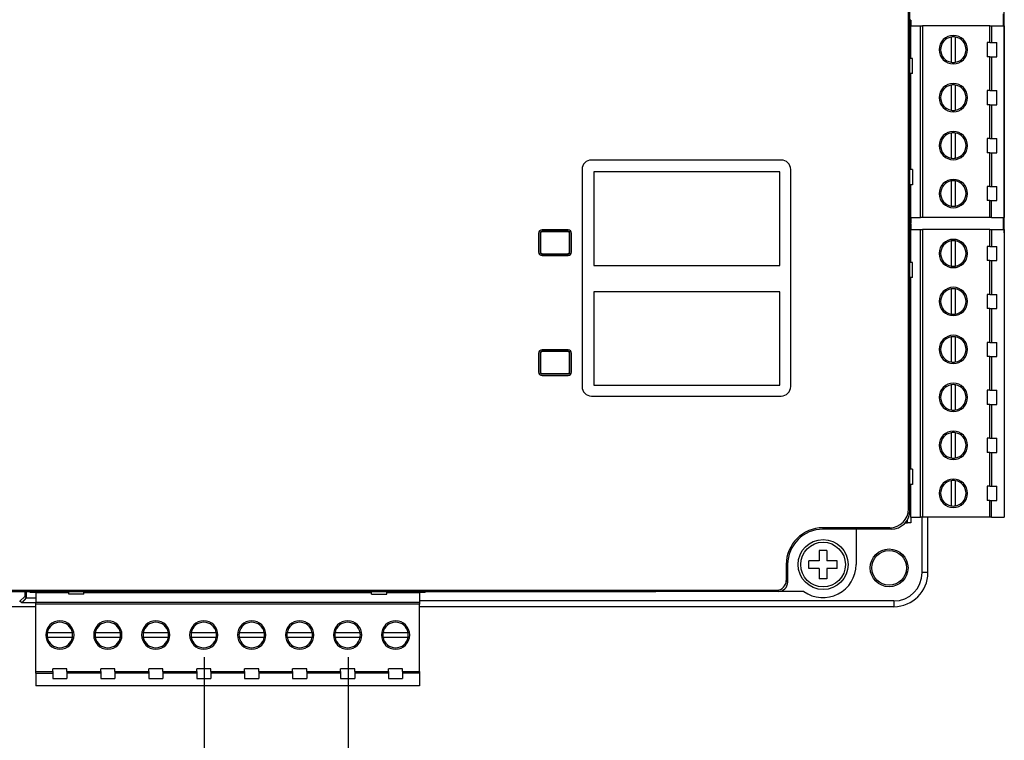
# Model space of a CAD drawing. Header units: millimetres. Extents: x -7023 to 53801, y 9849 to 33561.
# Tile 505 of 537: x 29387 to 29490, y 28752 to 28828. Entities that reach past the tile are written whole.
import ezdxf

# ---------------------------------------------------------------- set-up
doc = ezdxf.new("R2010")
doc.units = ezdxf.units.MM
doc.layers.add('IE_SKD', color=6, linetype='Continuous')

# ---------------------------------------------------------------- blocks, each defined once
blk = doc.blocks.new('Modul kontroli HID X100')
at = {"layer": 'IE_SKD', "linetype": 'Continuous', "lineweight": 25}
for p, q in [((-23988.62, -33305.96), (-23988.62, -33203.45)), ((-23988.47, -33306.11), (-23988.47, -33203.3)), ((-23978.47, -33276.7), (-23978.47, -33232.7)), ((-23978.59, -33253.5), (-23978.59, -33254.77)), ((-23988.37, -33254.17), (-23988.47, -33254.17)), ((-23988.37, -33254.17), (-23988.37, -33254.77)), ((-23988.37, -33258.25), (-23988.37, -33254.77)), ((-23988.37, -33254.77), (-23987.34, -33254.77)), ((-23987.34, -33275.09), (-23987.34, -33254.77)), ((-23987.34, -33254.77), (-23987.15, -33254.77)), ((-23987.15, -33254.77), (-23987.15, -33275.09)), ((-23980, -33254.77), (-23987.15, -33254.77)), ((-23980, -33256.56), (-23980, -33254.77)), ((-23980, -33254.77), (-23979.82, -33254.77)), ((-23979.82, -33254.77), (-23979.82, -33256.56)), ((-23979.82, -33254.77), (-23978.47, -33254.77)), ((-23978.47, -33254.77), (-23978.47, -33275.09)), ((-23988.37, -33256.43), (-23988.47, -33256.43)), ((-23984.1, -33255.98), (-23984.1, -33258.64)), ((-23983.64, -33258.64), (-23983.64, -33255.98)), ((-23980, -33256.56), (-23980.27, -33256.56)), ((-23980.27, -33256.56), (-23980.27, -33258.06)), ((-23980, -33256.56), (-23979.82, -33256.56)), ((-23979.82, -33256.56), (-23979.27, -33256.56)), ((-23979.27, -33258.06), (-23979.27, -33256.56)), ((-23988.37, -33258.18), (-23988.47, -33258.18)), ((-23988.2, -33258.25), (-23988.47, -33258.25)), ((-23988.2, -33259.85), (-23988.2, -33258.25)), ((-23980, -33258.06), (-23980.27, -33258.06)), ((-23980, -33261.64), (-23980, -33258.06)), ((-23980, -33258.06), (-23979.82, -33258.06)), ((-23979.82, -33258.06), (-23979.82, -33261.64)), ((-23979.82, -33258.06), (-23979.27, -33258.06)), ((-23988.2, -33259.85), (-23988.47, -33259.85)), ((-23988.37, -33270.01), (-23988.37, -33259.85)), ((-23988.37, -33261.51), (-23988.47, -33261.51)), ((-23984.1, -33261.06), (-23984.1, -33263.72)), ((-23983.64, -33263.72), (-23983.64, -33261.06)), ((-23980, -33261.64), (-23980.27, -33261.64)), ((-23980.27, -33261.64), (-23980.27, -33263.14)), ((-23980, -33261.64), (-23979.82, -33261.64)), ((-23979.82, -33261.64), (-23979.27, -33261.64)), ((-23979.27, -33263.14), (-23979.27, -33261.64)), ((-23988.37, -33263.26), (-23988.47, -33263.26)), ((-23980, -33263.14), (-23980.27, -33263.14)), ((-23980, -33266.72), (-23980, -33263.14)), ((-23980, -33263.14), (-23979.82, -33263.14)), ((-23979.82, -33263.14), (-23979.82, -33266.72)), ((-23979.82, -33263.14), (-23979.27, -33263.14)), ((-23984.1, -33266.14), (-23984.1, -33268.8)), ((-23983.64, -33268.8), (-23983.64, -33266.14)), ((-23988.37, -33266.59), (-23988.47, -33266.59)), ((-23980, -33266.72), (-23980.27, -33266.72)), ((-23980.27, -33266.72), (-23980.27, -33268.22)), ((-23980, -33266.72), (-23979.82, -33266.72)), ((-23979.82, -33266.72), (-23979.27, -33266.72)), ((-23979.27, -33268.22), (-23979.27, -33266.72)), ((-23980, -33268.22), (-23980.27, -33268.22)), ((-23980, -33271.8), (-23980, -33268.22)), ((-23980, -33268.22), (-23979.82, -33268.22)), ((-23979.82, -33268.22), (-23979.82, -33271.8)), ((-23979.82, -33268.22), (-23979.27, -33268.22)), ((-24002.1, -33269), (-24022.2, -33269)), ((-23988.37, -33268.34), (-23988.47, -33268.34)), ((-24023.2, -33270), (-24023.2, -33293)), ((-24002.24, -33270.26), (-24021.94, -33270.26)), ((-24021.94, -33270.26), (-24021.94, -33280.16)), ((-24002.24, -33280.16), (-24002.24, -33270.26)), ((-24001.1, -33293), (-24001.1, -33270)), ((-23988.2, -33270.01), (-23988.47, -33270.01)), ((-23988.2, -33270.01), (-23988.2, -33271.61)), ((-23984.1, -33271.22), (-23984.1, -33273.88)), ((-23983.64, -33273.88), (-23983.64, -33271.22)), ((-23988.2, -33271.61), (-23988.47, -33271.61)), ((-23988.37, -33271.67), (-23988.47, -33271.67)), ((-23988.37, -33275.09), (-23988.37, -33271.61)), ((-23980, -33271.8), (-23980.27, -33271.8)), ((-23980.27, -33271.8), (-23980.27, -33273.3)), ((-23980, -33271.8), (-23979.82, -33271.8)), ((-23979.82, -33271.8), (-23979.27, -33271.8)), ((-23979.27, -33273.3), (-23979.27, -33271.8)), ((-23988.37, -33273.42), (-23988.47, -33273.42)), ((-23980, -33273.3), (-23980.27, -33273.3)), ((-23980, -33275.09), (-23980, -33273.3)), ((-23980, -33273.3), (-23979.82, -33273.3)), ((-23979.82, -33275.09), (-23979.82, -33273.3)), ((-23979.82, -33273.3), (-23979.27, -33273.3)), ((-23988.37, -33275.09), (-23987.34, -33275.09)), ((-23988.37, -33275.09), (-23988.37, -33275.69)), ((-23987.15, -33275.09), (-23987.34, -33275.09)), ((-23980, -33275.09), (-23987.15, -33275.09)), ((-23979.82, -33275.09), (-23980, -33275.09)), ((-23979.82, -33275.09), (-23978.47, -33275.09)), ((-23978.59, -33275.09), (-23978.59, -33276.36)), ((-24024.68, -33276.39), (-24027.44, -33276.39)), ((-24027.44, -33276.55), (-24027.44, -33276.59)), ((-24024.68, -33276.55), (-24027.44, -33276.55)), ((-24024.68, -33276.59), (-24027.44, -33276.59)), ((-24024.68, -33276.59), (-24024.68, -33276.55)), ((-23988.37, -33275.69), (-23988.47, -33275.69)), ((-23988.37, -33275.76), (-23988.47, -33275.76)), ((-23988.37, -33275.76), (-23988.37, -33276.36)), ((-23988.37, -33279.84), (-23988.37, -33276.36)), ((-23988.37, -33276.36), (-23987.34, -33276.36)), ((-23987.34, -33306.84), (-23987.34, -33276.36)), ((-23987.34, -33276.36), (-23987.15, -33276.36)), ((-23987.15, -33276.36), (-23987.15, -33306.84)), ((-23980, -33276.36), (-23987.15, -33276.36)), ((-23980, -33278.15), (-23980, -33276.36)), ((-23980, -33276.36), (-23979.82, -33276.36)), ((-23979.82, -33276.36), (-23979.82, -33278.15)), ((-23979.82, -33276.36), (-23978.47, -33276.36)), ((-23978.47, -33276.36), (-23978.47, -33306.84)), ((-24027.8, -33276.75), (-24027.8, -33278.76)), ((-24027.6, -33276.75), (-24027.64, -33276.75)), ((-24027.64, -33276.75), (-24027.64, -33278.76)), ((-24027.6, -33276.75), (-24027.6, -33278.76)), ((-24024.48, -33276.75), (-24024.52, -33276.75)), ((-24024.52, -33278.76), (-24024.52, -33276.75)), ((-24024.48, -33278.76), (-24024.48, -33276.75)), ((-24024.32, -33278.76), (-24024.32, -33276.75)), ((-23984.1, -33277.57), (-23984.1, -33280.23)), ((-23983.64, -33280.23), (-23983.64, -33277.57)), ((-23978.47, -33276.7), (-23978.47, -33277.7)), ((-23978.47, -33277.7), (-23978.47, -33277.7)), ((-23988.37, -33278.02), (-23988.47, -33278.02)), ((-23980, -33278.15), (-23980.27, -33278.15)), ((-23980.27, -33278.15), (-23980.27, -33279.65)), ((-23980, -33278.15), (-23979.82, -33278.15)), ((-23979.82, -33278.15), (-23979.27, -33278.15)), ((-23979.27, -33279.65), (-23979.27, -33278.15)), ((-24027.64, -33278.76), (-24027.6, -33278.76)), ((-24027.44, -33278.92), (-24024.68, -33278.92)), ((-24027.44, -33278.92), (-24027.44, -33278.96)), ((-24027.4, -33278.99), (-24027.44, -33278.96)), ((-24027.44, -33278.96), (-24027.44, -33279.12)), ((-24027.44, -33279.12), (-24024.68, -33279.12)), ((-24027.4, -33278.99), (-24024.71, -33278.99)), ((-24027.4, -33279.12), (-24027.4, -33278.99)), ((-24024.71, -33278.99), (-24024.68, -33278.96)), ((-24024.71, -33278.99), (-24024.71, -33279.12)), ((-24024.68, -33278.96), (-24024.68, -33278.92)), ((-24024.68, -33279.12), (-24024.68, -33278.96)), ((-24024.52, -33278.76), (-24024.48, -33278.76)), ((-23988.37, -33279.77), (-23988.47, -33279.77)), ((-23980, -33279.65), (-23980.27, -33279.65)), ((-23980, -33283.23), (-23980, -33279.65)), ((-23980, -33279.65), (-23979.82, -33279.65)), ((-23979.82, -33279.65), (-23979.82, -33283.23)), ((-23979.82, -33279.65), (-23979.27, -33279.65)), ((-24021.94, -33280.16), (-24002.24, -33280.16)), ((-23988.2, -33279.84), (-23988.47, -33279.84)), ((-23988.2, -33281.44), (-23988.2, -33279.84)), ((-23988.2, -33281.44), (-23988.47, -33281.44)), ((-23988.37, -33301.76), (-23988.37, -33281.44)), ((-23984.1, -33282.65), (-23984.1, -33285.31)), ((-23983.64, -33285.31), (-23983.64, -33282.65)), ((-24002.24, -33282.96), (-24021.94, -33282.96)), ((-24021.94, -33282.96), (-24021.94, -33292.86)), ((-24002.24, -33292.86), (-24002.24, -33282.96)), ((-23988.37, -33283.1), (-23988.47, -33283.1)), ((-23980, -33283.23), (-23980.27, -33283.23)), ((-23980.27, -33283.23), (-23980.27, -33284.73)), ((-23980, -33283.23), (-23979.82, -33283.23)), ((-23979.82, -33283.23), (-23979.27, -33283.23)), ((-23979.27, -33284.73), (-23979.27, -33283.23)), ((-23988.37, -33284.85), (-23988.47, -33284.85)), ((-23980, -33284.73), (-23980.27, -33284.73)), ((-23980, -33288.31), (-23980, -33284.73)), ((-23980, -33284.73), (-23979.82, -33284.73)), ((-23979.82, -33284.73), (-23979.82, -33288.31)), ((-23979.82, -33284.73), (-23979.27, -33284.73)), ((-23984.1, -33287.73), (-23984.1, -33290.39)), ((-23983.64, -33290.39), (-23983.64, -33287.73)), ((-24027.44, -33289.09), (-24027.44, -33289.25)), ((-24024.68, -33289.09), (-24027.44, -33289.09)), ((-24027.4, -33289.22), (-24027.4, -33289.09)), ((-24024.71, -33289.09), (-24024.71, -33289.22)), ((-24024.68, -33289.25), (-24024.68, -33289.09)), ((-23988.37, -33288.18), (-23988.47, -33288.18)), ((-23980, -33288.31), (-23980.27, -33288.31)), ((-23980.27, -33288.31), (-23980.27, -33289.81)), ((-23980, -33288.31), (-23979.82, -33288.31)), ((-23979.82, -33288.31), (-23979.27, -33288.31)), ((-23979.27, -33289.81), (-23979.27, -33288.31)), ((-24027.8, -33289.45), (-24027.8, -33291.46)), ((-24027.6, -33289.45), (-24027.64, -33289.45)), ((-24027.64, -33289.45), (-24027.64, -33291.46)), ((-24027.6, -33289.45), (-24027.6, -33291.46)), ((-24027.4, -33289.22), (-24027.44, -33289.25)), ((-24027.44, -33289.25), (-24027.44, -33289.29)), ((-24024.68, -33289.29), (-24027.44, -33289.29)), ((-24024.71, -33289.22), (-24027.4, -33289.22)), ((-24024.71, -33289.22), (-24024.68, -33289.25)), ((-24024.68, -33289.29), (-24024.68, -33289.25)), ((-24024.48, -33289.45), (-24024.52, -33289.45)), ((-24024.52, -33291.46), (-24024.52, -33289.45)), ((-24024.48, -33291.46), (-24024.48, -33289.45)), ((-24024.32, -33291.46), (-24024.32, -33289.45)), ((-23988.37, -33289.93), (-23988.47, -33289.93)), ((-23980, -33289.81), (-23980.27, -33289.81)), ((-23980, -33293.39), (-23980, -33289.81)), ((-23980, -33289.81), (-23979.82, -33289.81)), ((-23979.82, -33289.81), (-23979.82, -33293.39)), ((-23979.82, -33289.81), (-23979.27, -33289.81)), ((-24027.64, -33291.46), (-24027.6, -33291.46)), ((-24027.44, -33291.62), (-24024.68, -33291.62)), ((-24027.44, -33291.62), (-24027.44, -33291.66)), ((-24027.44, -33291.66), (-24024.68, -33291.66)), ((-24027.44, -33291.82), (-24024.68, -33291.82)), ((-24024.68, -33291.66), (-24024.68, -33291.62)), ((-24024.52, -33291.46), (-24024.48, -33291.46)), ((-24021.94, -33292.86), (-24002.24, -33292.86)), ((-23988.37, -33293.26), (-23988.47, -33293.26)), ((-23984.1, -33292.81), (-23984.1, -33295.47)), ((-23983.64, -33295.47), (-23983.64, -33292.81)), ((-24022.2, -33294), (-24002.1, -33294)), ((-23980, -33293.39), (-23980.27, -33293.39)), ((-23980.27, -33293.39), (-23980.27, -33294.89)), ((-23980, -33293.39), (-23979.82, -33293.39)), ((-23979.82, -33293.39), (-23979.27, -33293.39)), ((-23979.27, -33294.89), (-23979.27, -33293.39)), ((-23988.37, -33295.01), (-23988.47, -33295.01)), ((-23980, -33294.89), (-23980.27, -33294.89)), ((-23980, -33298.47), (-23980, -33294.89)), ((-23980, -33294.89), (-23979.82, -33294.89)), ((-23979.82, -33294.89), (-23979.82, -33298.47)), ((-23979.82, -33294.89), (-23979.27, -33294.89)), ((-23988.37, -33298.34), (-23988.47, -33298.34)), ((-23984.1, -33297.89), (-23984.1, -33300.55)), ((-23983.64, -33300.55), (-23983.64, -33297.89)), ((-23980, -33298.47), (-23980.27, -33298.47)), ((-23980.27, -33298.47), (-23980.27, -33299.97)), ((-23980, -33298.47), (-23979.82, -33298.47)), ((-23979.82, -33298.47), (-23979.27, -33298.47)), ((-23979.27, -33299.97), (-23979.27, -33298.47)), ((-23988.37, -33300.09), (-23988.47, -33300.09)), ((-23980, -33299.97), (-23980.27, -33299.97)), ((-23980, -33303.55), (-23980, -33299.97)), ((-23980, -33299.97), (-23979.82, -33299.97)), ((-23979.82, -33299.97), (-23979.82, -33303.55)), ((-23979.82, -33299.97), (-23979.27, -33299.97)), ((-23988.2, -33301.76), (-23988.47, -33301.76)), ((-23988.2, -33301.76), (-23988.2, -33303.36)), ((-23988.2, -33303.36), (-23988.47, -33303.36)), ((-23988.37, -33303.42), (-23988.47, -33303.42)), ((-23988.37, -33306.84), (-23988.37, -33303.36)), ((-23984.1, -33302.97), (-23984.1, -33305.63)), ((-23983.64, -33305.63), (-23983.64, -33302.97)), ((-23980, -33303.55), (-23980.27, -33303.55)), ((-23980.27, -33303.55), (-23980.27, -33305.05)), ((-23980, -33303.55), (-23979.82, -33303.55)), ((-23979.82, -33303.55), (-23979.27, -33303.55)), ((-23979.27, -33305.05), (-23979.27, -33303.55)), ((-23988.37, -33305.17), (-23988.47, -33305.17)), ((-23980, -33305.05), (-23980.27, -33305.05)), ((-23980, -33306.84), (-23980, -33305.05)), ((-23980, -33305.05), (-23979.82, -33305.05)), ((-23979.82, -33306.84), (-23979.82, -33305.05)), ((-23979.82, -33305.05), (-23979.27, -33305.05)), ((-23988.62, -33305.96), (-23988.47, -33306.11)), ((-23988.37, -33306.84), (-23987.34, -33306.84)), ((-23988.37, -33306.84), (-23988.37, -33307.44)), ((-23987.15, -33306.84), (-23987.34, -33306.84)), ((-23987.17, -33312.7), (-23987.17, -33306.84)), ((-23980, -33306.84), (-23987.15, -33306.84)), ((-23986.56, -33312.7), (-23986.56, -33306.84)), ((-23979.82, -33306.84), (-23980, -33306.84)), ((-23979.82, -33306.84), (-23978.47, -33306.84)), ((-23990.62, -33307.95), (-23997.67, -33307.95)), ((-23997.67, -33308.1), (-23997.67, -33307.95)), ((-23990.46, -33308.1), (-23990.62, -33307.95)), ((-23988.97, -33307.44), (-23988.72, -33307.44)), ((-23988.72, -33307.44), (-23988.72, -33307.08)), ((-23988.37, -33307.44), (-23988.72, -33307.44)), ((-23994.17, -33308.1), (-23997.67, -33308.1)), ((-23990.46, -33308.1), (-23994.17, -33308.1)), ((-23994.17, -33308.1), (-23994.17, -33311.85)), ((-23997.27, -33310.35), (-23998.07, -33310.35)), ((-23998.07, -33310.35), (-23998.07, -33311.45)), ((-23997.27, -33310.35), (-23997.27, -33311.45)), ((-24001.57, -33311.85), (-24001.57, -33313.55)), ((-24001.42, -33311.85), (-24001.57, -33311.85)), ((-24001.42, -33311.85), (-24001.42, -33313.71)), ((-23998.07, -33311.45), (-23999.17, -33311.45)), ((-23999.17, -33312.25), (-23999.17, -33311.45)), ((-23996.17, -33311.45), (-23997.27, -33311.45)), ((-23996.17, -33312.25), (-23996.17, -33311.45)), ((-23998.07, -33312.25), (-23999.17, -33312.25)), ((-23998.07, -33312.25), (-23998.07, -33313.35)), ((-23997.27, -33312.25), (-23997.27, -33313.35)), ((-23996.17, -33312.25), (-23997.27, -33312.25)), ((-23986.56, -33312.7), (-23987.17, -33312.7)), ((-24001.57, -33313.55), (-24001.42, -33313.71)), ((-23997.27, -33313.35), (-23998.07, -33313.35)), ((-24118.77, -33314.55), (-24002.57, -33314.55)), ((-24105.97, -33314.7), (-24015.37, -33314.7)), ((-24082.21, -33315.23), (-24082.75, -33315.71)), ((-24082.21, -33314.7), (-24082.21, -33315.23)), ((-24082.21, -33315.23), (-24082.07, -33315.37)), ((-24082.07, -33314.7), (-24082.07, -33315.37)), ((-24081.65, -33314.81), (-24081.65, -33314.7)), ((-24081.05, -33314.81), (-24081.65, -33314.81)), ((-24081.05, -33314.81), (-24077.57, -33314.81)), ((-24081.05, -33314.81), (-24081.05, -33315.83)), ((-24079.39, -33314.81), (-24079.39, -33314.7)), ((-24077.64, -33314.81), (-24077.64, -33314.7)), ((-24077.57, -33314.98), (-24077.57, -33314.7)), ((-24075.97, -33314.98), (-24077.57, -33314.98)), ((-24075.97, -33314.98), (-24075.97, -33314.7)), ((-24075.97, -33314.81), (-24045.49, -33314.81)), ((-24074.31, -33314.81), (-24074.31, -33314.7)), ((-24072.56, -33314.81), (-24072.56, -33314.7)), ((-24069.23, -33314.81), (-24069.23, -33314.7)), ((-24067.48, -33314.81), (-24067.48, -33314.7)), ((-24064.15, -33314.81), (-24064.15, -33314.7)), ((-24062.4, -33314.81), (-24062.4, -33314.7)), ((-24059.07, -33314.81), (-24059.07, -33314.7)), ((-24057.32, -33314.81), (-24057.32, -33314.7)), ((-24053.99, -33314.81), (-24053.99, -33314.7)), ((-24052.24, -33314.81), (-24052.24, -33314.7)), ((-24048.91, -33314.81), (-24048.91, -33314.7)), ((-24047.16, -33314.81), (-24047.16, -33314.7)), ((-24045.49, -33314.98), (-24045.49, -33314.7)), ((-24045.49, -33314.98), (-24043.89, -33314.98)), ((-24043.89, -33314.98), (-24043.89, -33314.7)), ((-24043.89, -33314.81), (-24040.41, -33314.81)), ((-24043.83, -33314.81), (-24043.83, -33314.7)), ((-24042.08, -33314.81), (-24042.08, -33314.7)), ((-24040.41, -33314.81), (-24040.41, -33315.83)), ((-24039.81, -33314.81), (-24040.41, -33314.81)), ((-24039.81, -33314.81), (-24039.81, -33314.7)), ((-24002.42, -33314.7), (-24015.37, -33314.7)), ((-24002.42, -33314.7), (-24002.57, -33314.55)), ((-23999.7, -33314.7), (-24002.42, -33314.7)), ((-24082.75, -33315.71), (-24082.78, -33315.7)), ((-24082.54, -33315.91), (-24082.75, -33315.71)), ((-24082.07, -33315.37), (-24082.54, -33315.91)), ((-24081.05, -33315.91), (-24082.54, -33315.91)), ((-24082.07, -33315.37), (-24082.07, -33315.37)), ((-24082.07, -33315.37), (-24081.05, -33315.37)), ((-24081.05, -33315.83), (-24040.41, -33315.83)), ((-24081.05, -33316.03), (-24081.05, -33315.83)), ((-24040.41, -33316.03), (-24081.05, -33316.03)), ((-24081.05, -33323.18), (-24081.05, -33316.03)), ((-23990.17, -33315.7), (-24040.41, -33315.7)), ((-24040.41, -33315.83), (-24040.41, -33316.03)), ((-24040.41, -33323.18), (-24040.41, -33316.03)), ((-23990.17, -33315.7), (-23990.17, -33316.32)), ((-24081.05, -33316.32), (-24131.17, -33316.32)), ((-23990.17, -33316.32), (-24040.41, -33316.32)), ((-24077.18, -33319.08), (-24079.84, -33319.08)), ((-24072.1, -33319.08), (-24074.76, -33319.08)), ((-24067.02, -33319.08), (-24069.68, -33319.08)), ((-24061.94, -33319.08), (-24064.6, -33319.08)), ((-24056.86, -33319.08), (-24059.52, -33319.08)), ((-24051.78, -33319.08), (-24054.44, -33319.08)), ((-24046.7, -33319.08), (-24049.36, -33319.08)), ((-24041.62, -33319.08), (-24044.28, -33319.08)), ((-24079.84, -33319.54), (-24077.18, -33319.54)), ((-24074.76, -33319.54), (-24072.1, -33319.54)), ((-24069.68, -33319.54), (-24067.02, -33319.54)), ((-24064.6, -33319.54), (-24061.94, -33319.54)), ((-24059.52, -33319.54), (-24056.86, -33319.54)), ((-24054.44, -33319.54), (-24051.78, -33319.54)), ((-24049.36, -33319.54), (-24046.7, -33319.54)), ((-24044.28, -33319.54), (-24041.62, -33319.54)), ((-24081.05, -33323.18), (-24079.26, -33323.18)), ((-24081.05, -33323.36), (-24081.05, -33323.18)), ((-24081.05, -33323.36), (-24079.26, -33323.36)), ((-24081.05, -33323.36), (-24081.05, -33324.71)), ((-24077.76, -33322.91), (-24079.26, -33322.91)), ((-24079.26, -33323.18), (-24079.26, -33322.91)), ((-24079.26, -33323.18), (-24079.26, -33323.36)), ((-24079.26, -33323.36), (-24079.26, -33323.91)), ((-24077.76, -33323.18), (-24077.76, -33322.91)), ((-24077.76, -33323.18), (-24074.18, -33323.18)), ((-24077.76, -33323.18), (-24077.76, -33323.36)), ((-24074.18, -33323.36), (-24077.76, -33323.36)), ((-24077.76, -33323.36), (-24077.76, -33323.91)), ((-24072.68, -33322.91), (-24074.18, -33322.91)), ((-24074.18, -33323.18), (-24074.18, -33322.91)), ((-24074.18, -33323.18), (-24074.18, -33323.36)), ((-24074.18, -33323.36), (-24074.18, -33323.91)), ((-24072.68, -33323.18), (-24072.68, -33322.91)), ((-24072.68, -33323.18), (-24069.1, -33323.18)), ((-24072.68, -33323.18), (-24072.68, -33323.36)), ((-24069.1, -33323.36), (-24072.68, -33323.36)), ((-24072.68, -33323.36), (-24072.68, -33323.91)), ((-24067.6, -33322.91), (-24069.1, -33322.91)), ((-24069.1, -33323.18), (-24069.1, -33322.91)), ((-24069.1, -33323.18), (-24069.1, -33323.36)), ((-24069.1, -33323.36), (-24069.1, -33323.91)), ((-24067.6, -33323.18), (-24067.6, -33322.91)), ((-24067.6, -33323.18), (-24064.02, -33323.18)), ((-24067.6, -33323.18), (-24067.6, -33323.36)), ((-24064.02, -33323.36), (-24067.6, -33323.36)), ((-24067.6, -33323.36), (-24067.6, -33323.91)), ((-24062.52, -33322.91), (-24064.02, -33322.91)), ((-24064.02, -33323.18), (-24064.02, -33322.91)), ((-24064.02, -33323.18), (-24064.02, -33323.36)), ((-24064.02, -33323.36), (-24064.02, -33323.91)), ((-24062.52, -33323.18), (-24062.52, -33322.91)), ((-24062.52, -33323.18), (-24058.94, -33323.18)), ((-24062.52, -33323.18), (-24062.52, -33323.36)), ((-24058.94, -33323.36), (-24062.52, -33323.36)), ((-24062.52, -33323.36), (-24062.52, -33323.91)), ((-24057.44, -33322.91), (-24058.94, -33322.91)), ((-24058.94, -33323.18), (-24058.94, -33322.91)), ((-24058.94, -33323.18), (-24058.94, -33323.36)), ((-24058.94, -33323.36), (-24058.94, -33323.91)), ((-24057.44, -33323.18), (-24057.44, -33322.91)), ((-24057.44, -33323.18), (-24053.86, -33323.18)), ((-24057.44, -33323.18), (-24057.44, -33323.36)), ((-24053.86, -33323.36), (-24057.44, -33323.36)), ((-24057.44, -33323.36), (-24057.44, -33323.91)), ((-24052.36, -33322.91), (-24053.86, -33322.91)), ((-24053.86, -33323.18), (-24053.86, -33322.91)), ((-24053.86, -33323.18), (-24053.86, -33323.36)), ((-24053.86, -33323.36), (-24053.86, -33323.91)), ((-24052.36, -33323.18), (-24052.36, -33322.91)), ((-24052.36, -33323.18), (-24048.78, -33323.18)), ((-24052.36, -33323.18), (-24052.36, -33323.36)), ((-24048.78, -33323.36), (-24052.36, -33323.36)), ((-24052.36, -33323.36), (-24052.36, -33323.91)), ((-24047.28, -33322.91), (-24048.78, -33322.91)), ((-24048.78, -33323.18), (-24048.78, -33322.91)), ((-24048.78, -33323.18), (-24048.78, -33323.36)), ((-24048.78, -33323.36), (-24048.78, -33323.91)), ((-24047.28, -33323.18), (-24047.28, -33322.91)), ((-24047.28, -33323.18), (-24043.7, -33323.18)), ((-24047.28, -33323.18), (-24047.28, -33323.36)), ((-24043.7, -33323.36), (-24047.28, -33323.36)), ((-24047.28, -33323.36), (-24047.28, -33323.91)), ((-24043.7, -33323.18), (-24043.7, -33322.91)), ((-24042.2, -33322.91), (-24043.7, -33322.91)), ((-24043.7, -33323.18), (-24043.7, -33323.36)), ((-24043.7, -33323.36), (-24043.7, -33323.91)), ((-24042.2, -33323.18), (-24042.2, -33322.91)), ((-24042.2, -33323.18), (-24040.41, -33323.18)), ((-24042.2, -33323.18), (-24042.2, -33323.36)), ((-24040.41, -33323.36), (-24042.2, -33323.36)), ((-24042.2, -33323.36), (-24042.2, -33323.91)), ((-24040.41, -33323.18), (-24040.41, -33323.36)), ((-24040.41, -33323.36), (-24040.41, -33324.71)), ((-24079.26, -33323.91), (-24077.76, -33323.91)), ((-24074.18, -33323.91), (-24072.68, -33323.91)), ((-24069.1, -33323.91), (-24067.6, -33323.91)), ((-24064.02, -33323.91), (-24062.52, -33323.91)), ((-24058.94, -33323.91), (-24057.44, -33323.91)), ((-24053.86, -33323.91), (-24052.36, -33323.91)), ((-24048.78, -33323.91), (-24047.28, -33323.91)), ((-24043.7, -33323.91), (-24042.2, -33323.91)), ((-24040.41, -33324.71), (-24081.05, -33324.71))]:
    blk.add_line(p, q, dxfattribs=at)
for centre, radius in [((-23997.67, -33311.85), 2.65), ((-23997.67, -33311.85), 2.37), ((-23990.67, -33312.2), 2), ((-23990.67, -33312.2), 1.83)]:
    blk.add_circle(centre, radius, dxfattribs=at)
for centre, radius, start, end in [((-23983.87, -33257.31), 1.5, 90, 270), ((-23983.87, -33257.31), 1.5, 270, 90), ((-23983.87, -33257.31), 1.35, 99.7945, 260.2055), ((-23983.87, -33257.31), 1.35, 90, 99.7945), ((-23983.87, -33257.31), 1.35, 80.2055, 90), ((-23983.87, -33257.31), 1.35, 279.7945, 80.2055), ((-23983.87, -33257.31), 1.35, 260.2055, 270), ((-23983.87, -33257.31), 1.35, 270, 279.7945), ((-23983.87, -33262.39), 1.5, 90, 270), ((-23983.87, -33262.39), 1.5, 270, 90), ((-23983.87, -33262.39), 1.35, 99.7945, 260.2055), ((-23983.87, -33262.39), 1.35, 90, 99.7945), ((-23983.87, -33262.39), 1.35, 80.2055, 90), ((-23983.87, -33262.39), 1.35, 279.7945, 80.2055), ((-23983.87, -33262.39), 1.35, 260.2055, 270), ((-23983.87, -33262.39), 1.35, 270, 279.7945), ((-23983.87, -33267.47), 1.5, 90, 270), ((-23983.87, -33267.47), 1.35, 99.7945, 260.2055), ((-23983.87, -33267.47), 1.35, 90, 99.7945), ((-23983.87, -33267.47), 1.5, 270, 90), ((-23983.87, -33267.47), 1.35, 80.2055, 90), ((-23983.87, -33267.47), 1.35, 279.7945, 80.2055), ((-24022.2, -33270), 1, 90, 180), ((-24002.1, -33270), 1, 0, 90), ((-23983.87, -33267.47), 1.35, 260.2055, 270), ((-23983.87, -33267.47), 1.35, 270, 279.7945), ((-23983.87, -33272.55), 1.5, 90, 270), ((-23983.87, -33272.55), 1.35, 99.7945, 260.2055), ((-23983.87, -33272.55), 1.35, 90, 99.7945), ((-23983.87, -33272.55), 1.5, 270, 90), ((-23983.87, -33272.55), 1.35, 80.2055, 90), ((-23983.87, -33272.55), 1.35, 279.7945, 80.2055), ((-23983.87, -33272.55), 1.35, 260.2055, 270), ((-23983.87, -33272.55), 1.35, 270, 279.7945), ((-24027.44, -33276.75), 0.356, 90, 180), ((-24027.44, -33276.75), 0.2, 90, 180), ((-24027.44, -33276.75), 0.156, 90, 180), ((-24024.68, -33276.75), 0.356, 0, 90), ((-24024.68, -33276.75), 0.2, 0, 90), ((-24024.68, -33276.75), 0.156, 0, 90), ((-23983.87, -33278.9), 1.5, 90, 270), ((-23983.87, -33278.9), 1.35, 99.7945, 260.2055), ((-23983.87, -33278.9), 1.35, 90, 99.7945), ((-23983.87, -33278.9), 1.5, 270, 90), ((-23983.87, -33278.9), 1.35, 80.2055, 90), ((-23983.87, -33278.9), 1.35, 279.7945, 80.2055), ((-24027.44, -33278.76), 0.356, 180, 270), ((-24027.44, -33278.76), 0.2, 180, 270), ((-24027.44, -33278.76), 0.156, 180, 270), ((-24024.68, -33278.76), 0.156, 270, 0), ((-24024.68, -33278.76), 0.2, 270, 0), ((-24024.68, -33278.76), 0.356, 270, 0), ((-23983.87, -33278.9), 1.35, 260.2055, 270), ((-23983.87, -33278.9), 1.35, 270, 279.7945), ((-23983.87, -33283.98), 1.5, 90, 270), ((-23983.87, -33283.98), 1.35, 99.7945, 260.2055), ((-23983.87, -33283.98), 1.35, 90, 99.7945), ((-23983.87, -33283.98), 1.5, 270, 90), ((-23983.87, -33283.98), 1.35, 80.2055, 90), ((-23983.87, -33283.98), 1.35, 279.7945, 80.2055), ((-23983.87, -33283.98), 1.35, 260.2055, 270), ((-23983.87, -33283.98), 1.35, 270, 279.7945), ((-23983.87, -33289.06), 1.5, 90, 270), ((-23983.87, -33289.06), 1.35, 99.7945, 260.2055), ((-23983.87, -33289.06), 1.35, 90, 99.7945), ((-23983.87, -33289.06), 1.5, 270, 90), ((-23983.87, -33289.06), 1.35, 80.2055, 90), ((-23983.87, -33289.06), 1.35, 279.7945, 80.2055), ((-24027.44, -33289.45), 0.356, 90, 180), ((-24024.68, -33289.45), 0.356, 0, 90), ((-24027.44, -33289.45), 0.2, 90, 180), ((-24027.44, -33289.45), 0.156, 90, 180), ((-24024.68, -33289.45), 0.2, 0, 90), ((-24024.68, -33289.45), 0.156, 0, 90), ((-23983.87, -33289.06), 1.35, 260.2055, 270), ((-23983.87, -33289.06), 1.35, 270, 279.7945), ((-24027.44, -33291.46), 0.356, 180, 270), ((-24027.44, -33291.46), 0.2, 180, 270), ((-24027.44, -33291.46), 0.156, 180, 270), ((-24024.68, -33291.46), 0.156, 270, 0), ((-24024.68, -33291.46), 0.2, 270, 0), ((-24024.68, -33291.46), 0.356, 270, 0), ((-24022.2, -33293), 1, 180, 270), ((-24002.1, -33293), 1, 270, 0), ((-23983.87, -33294.14), 1.5, 90, 270), ((-23983.87, -33294.14), 1.35, 99.7945, 260.2055), ((-23983.87, -33294.14), 1.35, 90, 99.7945), ((-23983.87, -33294.14), 1.5, 270, 90), ((-23983.87, -33294.14), 1.35, 80.2055, 90), ((-23983.87, -33294.14), 1.35, 279.7945, 80.2055), ((-23983.87, -33294.14), 1.35, 260.2055, 270), ((-23983.87, -33294.14), 1.35, 270, 279.7945), ((-23983.87, -33299.22), 1.5, 90, 270), ((-23983.87, -33299.22), 1.35, 99.7945, 260.2055), ((-23983.87, -33299.22), 1.35, 90, 99.7945), ((-23983.87, -33299.22), 1.5, 270, 90), ((-23983.87, -33299.22), 1.35, 80.2055, 90), ((-23983.87, -33299.22), 1.35, 279.7945, 80.2055), ((-23983.87, -33299.22), 1.35, 260.2055, 270), ((-23983.87, -33299.22), 1.35, 270, 279.7945), ((-23983.87, -33304.3), 1.5, 90, 270), ((-23983.87, -33304.3), 1.35, 99.7945, 260.2055), ((-23983.87, -33304.3), 1.35, 90, 99.7945), ((-23983.87, -33304.3), 1.5, 270, 90), ((-23983.87, -33304.3), 1.35, 80.2055, 90), ((-23983.87, -33304.3), 1.35, 279.7945, 80.2055), ((-23983.87, -33304.3), 1.35, 260.2055, 270), ((-23983.87, -33304.3), 1.35, 270, 279.7945), ((-23997.67, -33311.85), 3.9, 90, 180), ((-23997.67, -33311.85), 3.75, 90, 180), ((-23997.67, -33311.85), 3.5, 234.5168, 0), ((-23990.17, -33312.7), 3, 270, 0), ((-23990.17, -33312.7), 3.61, 270, 0), ((-24078.51, -33319.31), 1.5, 0, 180), ((-24078.51, -33319.31), 1.35, 9.7945, 170.2055), ((-24073.43, -33319.31), 1.5, 0, 180), ((-24073.43, -33319.31), 1.35, 9.7945, 170.2055), ((-24068.35, -33319.31), 1.5, 0, 180), ((-24068.35, -33319.31), 1.35, 9.7945, 170.2055), ((-24063.27, -33319.31), 1.5, 0, 180), ((-24063.27, -33319.31), 1.35, 9.7945, 170.2055), ((-24058.19, -33319.31), 1.5, 0, 180), ((-24058.19, -33319.31), 1.35, 9.7945, 170.2055), ((-24053.11, -33319.31), 1.5, 0, 180), ((-24053.11, -33319.31), 1.35, 9.7945, 170.2055), ((-24048.03, -33319.31), 1.5, 0, 180), ((-24048.03, -33319.31), 1.35, 9.7945, 170.2055), ((-24042.95, -33319.31), 1.5, 0, 180), ((-24042.95, -33319.31), 1.35, 9.7945, 170.2055), ((-24078.51, -33319.31), 1.5, 180, 0), ((-24078.51, -33319.31), 1.35, 170.2055, 180), ((-24078.51, -33319.31), 1.35, 180, 189.7945), ((-24078.51, -33319.31), 1.35, 0, 9.7945), ((-24078.51, -33319.31), 1.35, 350.2055, 0), ((-24073.43, -33319.31), 1.5, 180, 0), ((-24073.43, -33319.31), 1.35, 170.2055, 180), ((-24073.43, -33319.31), 1.35, 180, 189.7945), ((-24073.43, -33319.31), 1.35, 0, 9.7945), ((-24073.43, -33319.31), 1.35, 350.2055, 0), ((-24068.35, -33319.31), 1.5, 180, 0), ((-24068.35, -33319.31), 1.35, 170.2055, 180), ((-24068.35, -33319.31), 1.35, 180, 189.7945), ((-24068.35, -33319.31), 1.35, 0, 9.7945), ((-24068.35, -33319.31), 1.35, 350.2055, 0), ((-24063.27, -33319.31), 1.5, 180, 0), ((-24063.27, -33319.31), 1.35, 170.2055, 180), ((-24063.27, -33319.31), 1.35, 180, 189.7945), ((-24063.27, -33319.31), 1.35, 0, 9.7945), ((-24063.27, -33319.31), 1.35, 350.2055, 0), ((-24058.19, -33319.31), 1.5, 180, 0), ((-24058.19, -33319.31), 1.35, 170.2055, 180), ((-24058.19, -33319.31), 1.35, 180, 189.7945), ((-24058.19, -33319.31), 1.35, 0, 9.7945), ((-24058.19, -33319.31), 1.35, 350.2055, 0), ((-24053.11, -33319.31), 1.5, 180, 0), ((-24053.11, -33319.31), 1.35, 170.2055, 180), ((-24053.11, -33319.31), 1.35, 180, 189.7945), ((-24053.11, -33319.31), 1.35, 0, 9.7945), ((-24053.11, -33319.31), 1.35, 350.2055, 0), ((-24048.03, -33319.31), 1.5, 180, 0), ((-24048.03, -33319.31), 1.35, 170.2055, 180), ((-24048.03, -33319.31), 1.35, 180, 189.7945), ((-24048.03, -33319.31), 1.35, 0, 9.7945), ((-24048.03, -33319.31), 1.35, 350.2055, 0), ((-24042.95, -33319.31), 1.5, 180, 0), ((-24042.95, -33319.31), 1.35, 170.2055, 180), ((-24042.95, -33319.31), 1.35, 180, 189.7945), ((-24042.95, -33319.31), 1.35, 0, 9.7945), ((-24042.95, -33319.31), 1.35, 350.2055, 0), ((-24078.51, -33319.31), 1.35, 189.7945, 350.2055), ((-24073.43, -33319.31), 1.35, 189.7945, 350.2055), ((-24068.35, -33319.31), 1.35, 189.7945, 350.2055), ((-24063.27, -33319.31), 1.35, 189.7945, 350.2055), ((-24058.19, -33319.31), 1.35, 189.7945, 350.2055), ((-24053.11, -33319.31), 1.35, 189.7945, 350.2055), ((-24048.03, -33319.31), 1.35, 189.7945, 350.2055), ((-24042.95, -33319.31), 1.35, 189.7945, 350.2055)]:
    blk.add_arc(centre, radius, start, end, dxfattribs=at)
for centre, major_axis, ratio, start_param, end_param in [((-23979.53, -33277.7), (1.07, 0), 0.998074, 6.172704, 6.283185), ((-23990.62, -33305.95), (-1.42, 1.42), 0.99628, 2.358058, 3.925127), ((-23990.47, -33306.1), (-1.42, 1.42), 0.99628, 2.358058, 3.925127), ((-24002.57, -33313.55), (-0.71, 0.71), 0.99628, 2.358058, 3.925127), ((-24002.42, -33313.7), (-0.71, 0.71), 0.99628, 2.358058, 3.925127)]:
    blk.add_ellipse(centre, major_axis=major_axis, ratio=ratio, start_param=start_param, end_param=end_param, dxfattribs=at)

msp = doc.modelspace()

# ---------------------------------------------------------------- linework, layer by layer
at = {"layer": 'IE_SKD', "color": 5}
for p, q in [((29406.18, 28576.96, 346.72), (29406.18, 28761.06, 346.72)), ((29421.22, 28576.96, 346.72), (29421.22, 28761.06, 346.72))]:
    msp.add_line(p, q, dxfattribs=at)

# ---------------------------------------------------------------- block references
at = {"layer": 'IE_SKD', "ltscale": 200, "transparency": 33554687, "xscale": 0.9870040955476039, "yscale": 0.9870040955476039, "zscale": 0.9870040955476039}
msp.add_blockref('Modul kontroli HID X100', (53156.65, 61649.68, 346.72), dxfattribs=at)

doc.saveas('drawing.dxf')
